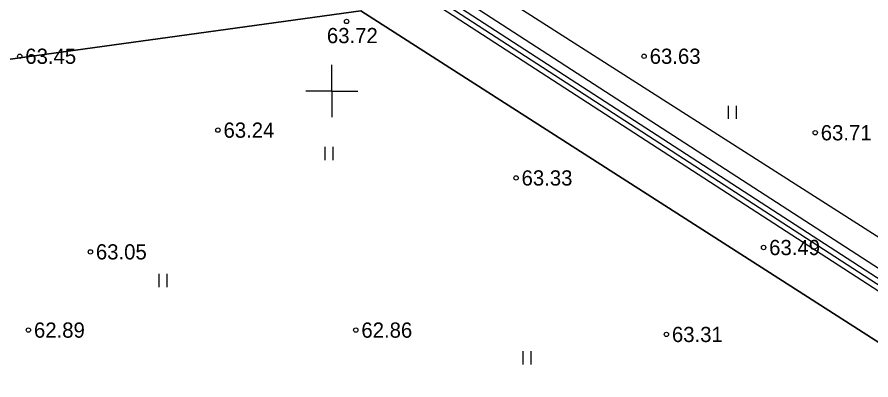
# Model space of a CAD drawing. Extents: x 530818 to 531740, y 6542340 to 6544024.
# Drawn here: x 531263.8 to 531362, y 6543266.8 to 6543308.5 of the extents above; entities that cross this region are included whole.
import ezdxf

# ---------------------------------------------------------------- set-up
doc = ezdxf.new("R2010")
doc.units = 0
for name, color, linetype in [('HALJASTUS', 7, 'Continuous'), ('Kataster', 7, 'Continuous'), ('Koordinaatvõrk', 7, 'Continuous'), ('KORGUSED', 7, 'Continuous'), ('Kõrguspunkt', 7, 'Continuous'), ('ME piir', 7, 'Continuous'), ('MET piir', 7, 'Continuous'), ('Tervik', 7, 'Continuous'), ('Varuplokid', 7, 'Continuous')]:
    doc.layers.add(name, color=color, linetype=linetype)

msp = doc.modelspace()

# ---------------------------------------------------------------- linework, layer by layer
at = {"layer": 'HALJASTUS'}
for p, q in [((531345.608, 6543298.314), (531345.608, 6543296.791)), ((531346.518, 6543298.314), (531346.518, 6543296.791)), ((531299.2, 6543293.575), (531299.2, 6543292.053)), ((531300.111, 6543293.575), (531300.111, 6543292.053)), ((531280.079, 6543278.973), (531280.079, 6543277.451)), ((531280.989, 6543278.973), (531280.989, 6543277.451)), ((531321.971, 6543270.066), (531321.971, 6543268.544)), ((531322.881, 6543270.066), (531322.881, 6543268.544))]:
    msp.add_line(p, q, dxfattribs=at)
at = {"layer": 'Kataster'}
for points in [[(531030.601, 6543465.178), (531155.77, 6543288.9), (531303.32, 6543309.22), (531422.26, 6543233.13), (531405.739, 6543209.464)], [(531405.012, 6543208.422), (531422.26, 6543233.13), (531303.32, 6543309.22), (531155.77, 6543288.9), (531037.37, 6543455.645)]]:
    msp.add_lwpolyline(points, dxfattribs=at)
at = {"layer": 'Koordinaatvõrk'}
for q in [(531300, 6543303), (531297, 6543300), (531303, 6543300), (531300, 6543297)]:
    msp.add_line((531300, 6543300), q, dxfattribs=at)
at = {"layer": 'Kõrguspunkt'}
for centre in [(531301.69, 6543308), (531264.06, 6543304), (531335.94, 6543304), (531286.88, 6543295.5), (531355.63, 6543295.2), (531321.19, 6543290), (531349.69, 6543282), (531272.19, 6543281.5), (531265.06, 6543272.5), (531302.75, 6543272.5), (531338.5, 6543272)]:
    msp.add_circle(centre, 0.25, dxfattribs=at)
at = {"layer": 'ME piir'}
for points in [[(531208.26, 6543588.19), (531506.83, 6543352.68), (531423.25, 6543238.65), (531304.09, 6543315.77), (531166.89, 6543307.33), (531036.14, 6543467.71), (531081.15, 6543521.99), (531119.72, 6543515.04)], [(531208.269, 6543587.419), (531506.004, 6543352.568), (531423.101, 6543239.461), (531304.25, 6543316.381), (531167.16, 6543307.948), (531036.917, 6543467.707), (531081.388, 6543521.337), (531119.888, 6543514.4)]]:
    msp.add_lwpolyline(points, close=True, dxfattribs=at)
at = {"layer": 'MET piir'}
msp.add_lwpolyline([(531208.251, 6543588.961), (531507.656, 6543352.792), (531423.399, 6543237.839), (531303.93, 6543315.159), (531166.62, 6543306.712), (531035.363, 6543467.713), (531080.912, 6543522.643), (531119.552, 6543515.68)], close=True, dxfattribs=at)
at = {"layer": 'Tervik'}
msp.add_lwpolyline([(531121.491, 6543509.091), (531208.096, 6543582.896), (531351.588, 6543472.174), (531501.203, 6543352.183), (531421.596, 6543245.764), (531305.081, 6543320.075), (531168.375, 6543311.304), (531105.318, 6543387.766), (531040.937, 6543467.705), (531081.816, 6543517.522), (531121.491, 6543509.091)], dxfattribs=at)
at = {"layer": 'Varuplokid'}
msp.add_lwpolyline([(531208.283, 6543586.134), (531504.627, 6543352.38), (531422.852, 6543240.813), (531304.517, 6543317.399), (531167.611, 6543308.977), (531038.211, 6543467.701), (531081.785, 6543520.25), (531120.167, 6543513.334)], close=True, dxfattribs=at)

# ---------------------------------------------------------------- texts
at = {"layer": 'KORGUSED'}
for s, p in [('63.72', (531299.421, 6543305.504)), ('63.45', (531264.698, 6543303.125)), ('63.63', (531336.578, 6543303.125)), ('63.24', (531287.518, 6543294.625)), ('63.71', (531356.268, 6543294.325)), ('63.33', (531321.828, 6543289.125)), ('63.49', (531350.328, 6543281.125)), ('63.05', (531272.828, 6543280.625)), ('62.89', (531265.698, 6543271.625)), ('62.86', (531303.388, 6543271.625)), ('63.31', (531339.138, 6543271.125))]:
    msp.add_text(s, height=1.75, dxfattribs=at).set_placement(p)

doc.saveas('drawing.dxf')
